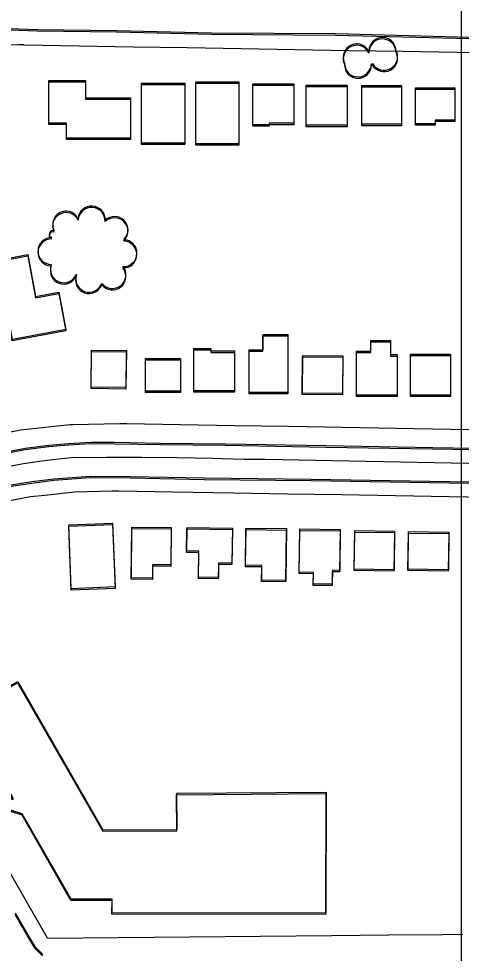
# Model space of a CAD drawing. Extents: x -25029 to 2274964, y -81170 to 687028.
# Drawn here: x 6624 to 6952, y -67396 to -66702 of the extents above; entities that cross this region are included whole.
import ezdxf

# ---------------------------------------------------------------- set-up
doc = ezdxf.new("R2010")
doc.units = 0
for name, color, linetype in [('81911BEA - RW_X_Fee_RW', 7, 'Continuous'), ('BLDG', 7, 'Continuous'), ('GE_X_CL_2000', 7, 'Continuous'), ('ROAD', 7, 'Continuous'), ('TI_BORDER', 7, 'Continuous'), ('TREES', 7, 'Continuous')]:
    doc.layers.add(name, color=color, linetype=linetype)

msp = doc.modelspace()

# ---------------------------------------------------------------- linework, layer by layer
at = {"layer": '81911BEA - RW_X_Fee_RW'}
msp.add_line((6644.99, -67385.01), (6596.27, -67300.18), dxfattribs=at)
for points in [[(6627.53, -66721.88), (6623.44, -66721.98), (6577.38, -66723.13), (6573.51, -66723.56), (6527.52, -66728.62), (6514.07, -66731.26), (6478.3, -66738.29), (6460.48, -66743.39), (6430.07, -66752.08), (6383.17, -66769.89), (6336.64, -66792.3)], [(6627.53, -66721.88), (6668.43, -66722.58), (6708.43, -66723.26), (6748.42, -66723.95), (6788.42, -66724.64), (6828.41, -66725.32), (6868.41, -66726.01), (6908.41, -66726.69), (6948.4, -66727.38), (6988.4, -66728.07), (7028.39, -66728.75), (7068.39, -66729.44), (7108.38, -66730.12)], [(6698.63, -67003.14), (6663.65, -67003.98), (6661.71, -67004.02), (6625, -67007.95), (6623.91, -67008.15), (6588.74, -67014.88), (6584.72, -67016), (6553.18, -67024.77), (6518.55, -67037.56), (6485.09, -67053.16)], [(7103.58, -67010.08), (7063.58, -67009.4), (7023.59, -67008.71), (6983.59, -67008.02), (6943.6, -67007.34), (6903.6, -67006.65), (6863.61, -67005.97), (6823.61, -67005.28), (6783.62, -67004.6), (6743.62, -67003.91), (6703.63, -67003.22), (6698.63, -67003.14)], [(6697.77, -67053.13), (6692.83, -67053.24), (6664.96, -67053.92), (6642.99, -67056.27), (6632.34, -67057.41), (6600.11, -67063.57), (6598.44, -67064.03), (6593.68, -67065.36), (6568.5, -67072.37), (6537.73, -67083.74), (6507.99, -67097.61)], [(7102.78, -67060.08), (7062.79, -67059.39), (7022.79, -67058.7), (6982.8, -67058.02), (6942.8, -67057.33), (6902.81, -67056.65), (6862.81, -67055.96), (6822.82, -67055.27), (6782.82, -67054.59), (6737.83, -67053.82), (6697.77, -67053.13)], [(6644.99, -67385.01), (6855.41, -67382.94), (6897.99, -67382.52), (6938, -67382.13), (6952.91, -67381.94)]]:
    msp.add_lwpolyline(points, dxfattribs=at)
at = {"layer": 'BLDG'}
for points in [[(6673.04, -66749.32), (6673.04, -66762.19), (6706.44, -66762.19), (6706.44, -66792.1), (6659.08, -66792.1), (6659.08, -66781.13), (6645.83, -66781.13), (6645.83, -66749.32)], [(6673.08, -66748.29), (6673.09, -66761.16), (6706.49, -66761.16), (6706.49, -66791.07), (6659.13, -66791.07), (6659.13, -66780.1), (6645.88, -66780.1), (6645.87, -66748.29)], [(6746.67, -66751.33), (6746.67, -66795.96), (6714.56, -66795.96), (6714.56, -66751.33)], [(6746.71, -66750.29), (6746.72, -66794.92), (6714.61, -66794.92), (6714.6, -66750.29)], [(6786.85, -66750.4), (6786.85, -66796.3), (6754.82, -66796.3), (6754.82, -66750.4)], [(6786.89, -66749.36), (6786.9, -66795.26), (6754.87, -66795.26), (6754.86, -66749.36)], [(6827.56, -66751.78), (6827.56, -66781.2), (6809.32, -66781.2), (6809.32, -66782.29), (6797.12, -66782.29), (6797.12, -66751.78)], [(6827.6, -66750.73), (6827.61, -66780.15), (6809.37, -66780.15), (6809.37, -66781.24), (6797.17, -66781.24), (6797.16, -66750.73)], [(6866.97, -66752.87), (6866.97, -66782.67), (6836.76, -66782.67), (6836.76, -66752.87)], [(6867.01, -66751.82), (6867.02, -66781.62), (6836.81, -66781.62), (6836.8, -66751.82)], [(6907.3, -66752), (6907.31, -66780.88), (6877.96, -66780.88), (6877.95, -66752)], [(6907.26, -66753.06), (6907.26, -66781.94), (6877.91, -66781.94), (6877.91, -66753.06)], [(6946.82, -66778.83), (6932.38, -66778.83), (6932.38, -66781.55), (6917.62, -66781.55), (6917.62, -66754.78), (6946.82, -66754.78)], [(6946.87, -66777.77), (6932.43, -66777.77), (6932.43, -66780.49), (6917.67, -66780.49), (6917.66, -66753.72), (6946.86, -66753.72)], [(6630.33, -66877.47), (6636.19, -66908.65), (6653.37, -66905.43), (6658.57, -66933.07), (6618.95, -66940.52), (6607.89, -66881.69)], [(6630.27, -66878.5), (6636.13, -66909.68), (6653.31, -66906.46), (6658.5, -66934.1), (6618.88, -66941.54), (6607.83, -66882.71)], [(6804.66, -66949.23), (6804.66, -66937.84), (6823.1, -66937.84), (6823.1, -66980.97), (6794.44, -66980.97), (6794.44, -66949.23)], [(6804.73, -66948.18), (6804.73, -66936.79), (6823.17, -66936.79), (6823.17, -66979.92), (6794.51, -66979.92), (6794.51, -66948.18)], [(6766.02, -66947.15), (6766.02, -66949.12), (6783.52, -66949.12), (6783.52, -66978.76), (6753.4, -66978.76), (6753.4, -66947.15)], [(6873.96, -66950.28), (6884.51, -66950.28), (6884.51, -66942.36), (6899.09, -66942.36), (6899.09, -66952.9), (6904.19, -66952.9), (6904.18, -66982.95), (6873.95, -66982.94)], [(6874.03, -66949.22), (6884.58, -66949.22), (6884.58, -66941.3), (6899.16, -66941.3), (6899.16, -66951.84), (6904.26, -66951.84), (6904.25, -66981.89), (6874.02, -66981.88)], [(6703.34, -66949.83), (6703.04, -66977.36), (6677.31, -66977.07), (6677.61, -66949.55)], [(6703.41, -66948.8), (6703.11, -66976.33), (6677.38, -66976.04), (6677.68, -66948.52)], [(6765.95, -66948.19), (6765.95, -66950.16), (6783.45, -66950.16), (6783.45, -66979.8), (6753.33, -66979.8), (6753.33, -66948.19)], [(6863.6, -66981.76), (6833.82, -66981.51), (6834.05, -66953.53), (6863.84, -66953.79)], [(6863.67, -66980.71), (6833.89, -66980.46), (6834.12, -66952.48), (6863.91, -66952.74)], [(6943.69, -66952.57), (6943.69, -66982.99), (6913.98, -66982.99), (6913.98, -66952.57)], [(6943.76, -66951.51), (6943.76, -66981.93), (6914.05, -66981.93), (6914.05, -66951.51)], [(6743.6, -66979.91), (6717.65, -66979.91), (6717.65, -66955.67), (6743.6, -66955.67)], [(6743.67, -66978.87), (6717.72, -66978.87), (6717.72, -66954.63), (6743.67, -66954.63)], [(6693.18, -67077.92), (6695.03, -67125.3), (6662.5, -67126.56), (6660.66, -67079.18)], [(6693.26, -67076.89), (6695.12, -67124.27), (6662.59, -67125.53), (6660.74, -67078.15)], [(6736.67, -67081.12), (6736.41, -67108.98), (6722.8, -67108.85), (6722.71, -67118.65), (6707.09, -67118.51), (6707.43, -67080.86)], [(6736.75, -67080.08), (6736.5, -67107.94), (6722.89, -67107.81), (6722.8, -67117.61), (6707.18, -67117.48), (6707.51, -67079.83)], [(6781.63, -67107.61), (6771.68, -67107.48), (6771.54, -67118.19), (6756.86, -67118), (6757.12, -67098.85), (6748.08, -67098.73), (6748.31, -67081.24), (6781.98, -67081.69)], [(6781.72, -67106.57), (6771.77, -67106.44), (6771.63, -67117.15), (6756.95, -67116.96), (6757.21, -67097.81), (6748.17, -67097.69), (6748.39, -67080.2), (6782.06, -67080.65)], [(6821.43, -67120.49), (6803.71, -67120.26), (6803.86, -67109.36), (6791.68, -67109.2), (6792.05, -67081.61), (6821.95, -67082.01)], [(6821.52, -67119.44), (6803.8, -67119.21), (6803.95, -67108.31), (6791.77, -67108.15), (6792.13, -67080.56), (6822.03, -67080.96)], [(6861.88, -67082.69), (6861.47, -67113), (6856.07, -67112.92), (6855.93, -67123.26), (6841.91, -67123.08), (6842.03, -67114.46), (6831.51, -67114.32), (6831.94, -67082.29)], [(6861.96, -67081.64), (6861.56, -67111.95), (6856.16, -67111.87), (6856.02, -67122.21), (6842, -67122.03), (6842.12, -67113.41), (6831.6, -67113.27), (6832.02, -67081.24)], [(6901.76, -67112.52), (6872.29, -67112.12), (6872.68, -67083.47), (6902.14, -67083.86)], [(6901.85, -67111.46), (6872.38, -67111.07), (6872.76, -67082.42), (6902.22, -67082.8)], [(6942, -67112.53), (6912.12, -67112.12), (6912.5, -67084.23), (6942.37, -67084.63)], [(6942.09, -67111.47), (6912.21, -67111.06), (6912.58, -67083.17), (6942.45, -67083.57)], [(6619.43, -67281.96), (6586.86, -67225.14), (6603.19, -67215.78), (6599.24, -67208.9), (6622.82, -67195.39), (6685.98, -67305.59), (6740.89, -67305.2), (6740.7, -67278.45), (6851.36, -67277.66), (6851.13, -67367.47), (6692.77, -67367.07), (6692.8, -67356.97), (6662.38, -67356.89), (6626.13, -67293.66), (6608.4, -67287.99), (6611.17, -67279.32)], [(6619.54, -67280.94), (6586.96, -67224.12), (6603.29, -67214.76), (6599.34, -67207.88), (6622.92, -67194.37), (6686.09, -67304.56), (6741, -67304.16), (6740.81, -67277.41), (6851.47, -67276.61), (6851.25, -67366.42), (6692.89, -67366.04), (6692.92, -67355.94), (6662.5, -67355.86), (6626.24, -67292.64), (6608.51, -67286.97), (6611.28, -67278.3)]]:
    msp.add_lwpolyline(points, close=True, dxfattribs=at)
at = {"layer": 'GE_X_CL_2000'}
msp.add_lwpolyline([(6615.32, -67034.73), (6627.11, -67032.71), (6638.94, -67030.93), (6650.8, -67029.41), (6662.7, -67028.14), (6688.76, -67027.86), (6714.83, -67027.83), (6740.88, -67028.05), (6767.41, -67028.55), (6774.77, -67028.92), (6782.61, -67029.19), (6790.44, -67029.35), (6798.26, -67029.39), (6806.05, -67029.32), (7032.09, -67033.76), (7168.59, -67034.87), (7256.68, -67037.39), (7376.01, -67039.3), (7499.87, -67040.78)], dxfattribs=at)
at = {"layer": 'ROAD'}
for points in [[(6617.09, -66710.78), (6637.41, -66711.55), (6696.02, -66712.28), (6766.46, -66713.95), (6858.47, -66714.64), (6957.97, -66717.23)], [(6617.13, -66709.76), (6637.45, -66710.52), (6696.06, -66711.25), (6766.5, -66712.91), (6858.51, -66713.59), (6958.01, -66716.16)], [(7155.22, -67025.72), (6930.38, -67021.96), (6851.31, -67020.65), (6776.75, -67019.38), (6728.66, -67018.73), (6694.38, -67018.18), (6676.89, -67018.05), (6660.46, -67018.96), (6645.97, -67020.24), (6628.29, -67022.51), (6611.8, -67025.64)], [(7155.3, -67024.63), (6930.46, -67020.9), (6851.39, -67019.6), (6776.83, -67018.34), (6728.74, -67017.69), (6694.46, -67017.15), (6676.97, -67017.02), (6660.54, -67017.93), (6646.05, -67019.21), (6628.37, -67021.48), (6611.88, -67024.62)], [(6614.73, -67049.87), (6633.37, -67047.11), (6649.65, -67044.92), (6676.57, -67043.07), (6706.23, -67043.26), (6761.22, -67044.4), (6840.42, -67045.34), (6986.96, -67047.74)], [(6614.81, -67048.85), (6633.45, -67046.08), (6649.73, -67043.89), (6676.65, -67042.04), (6706.31, -67042.23), (6761.3, -67043.36), (6840.5, -67044.29), (6987.04, -67046.67)], [(6641.3, -67398.12), (6636.05, -67392.73), (6630.51, -67383.78), (6621.1, -67367.44)], [(6641.42, -67397.09), (6636.17, -67391.7), (6630.63, -67382.75), (6621.22, -67366.42)]]:
    msp.add_lwpolyline(points, dxfattribs=at)
at = {"layer": 'TI_BORDER'}
msp.add_lwpolyline([(-48.36, -64448.36), (6951.64, -64448.36), (6951.64, -69048.36), (-48.36, -69048.36)], close=True, dxfattribs=at)
at = {"layer": 'TREES'}
for centre, radius, start, end in [((6893.21, -66727.49), 10, 3.07208, 183.07208), ((6893.26, -66726.42), 10, 3.07908, 183.07908), ((6874.16, -66732.24), 10, 24.95451, 204.95451), ((6874.2, -66731.18), 10, 24.96151, 204.96151), ((6894.47, -66731.83), 10, 209.22039, 29.22039), ((6894.51, -66730.77), 10, 209.22739, 29.22739), ((6875.09, -66736.76), 10, 178.27428, 358.27428), ((6875.13, -66735.7), 10, 178.28128, 358.28128), ((6885.41, -66736.89), 0.372, 207.91348, 27.91348), ((6885.46, -66735.83), 0.372, 207.92048, 27.92048), ((6677.66, -66852.54), 10, 356.70377, 176.70377), ((6677.72, -66851.5), 10, 356.71077, 176.71077), ((6658.72, -66856.42), 10, 26.45844, 206.45844), ((6658.78, -66855.39), 10, 26.46544, 206.46544), ((6694.64, -66859.28), 10, 313.92028, 133.92028), ((6694.58, -66860.32), 10, 313.91328, 133.91328), ((6648.89, -66863.41), 2.68, 70.88079, 250.88079), ((6648.95, -66862.37), 2.68, 70.88779, 250.88779), ((6647.87, -66875.93), 10, 89.164, 269.164), ((6647.93, -66874.9), 10, 89.171, 269.171), ((6701.18, -66877.52), 10, 268.0956, 88.0956), ((6701.24, -66876.48), 10, 268.1026, 88.1026), ((6657.07, -66889.5), 10, 159.10855, 339.10855), ((6657.13, -66888.47), 10, 159.11555, 339.11555), ((6693.02, -66893.73), 10, 218.45616, 38.45616), ((6693.08, -66892.69), 10, 218.46316, 38.46316), ((6675.8, -66896.51), 10, 159.86821, 339.86821), ((6675.86, -66895.47), 10, 159.87521, 339.87521)]:
    msp.add_arc(centre, radius, start, end, dxfattribs=at)

doc.saveas('drawing.dxf')
